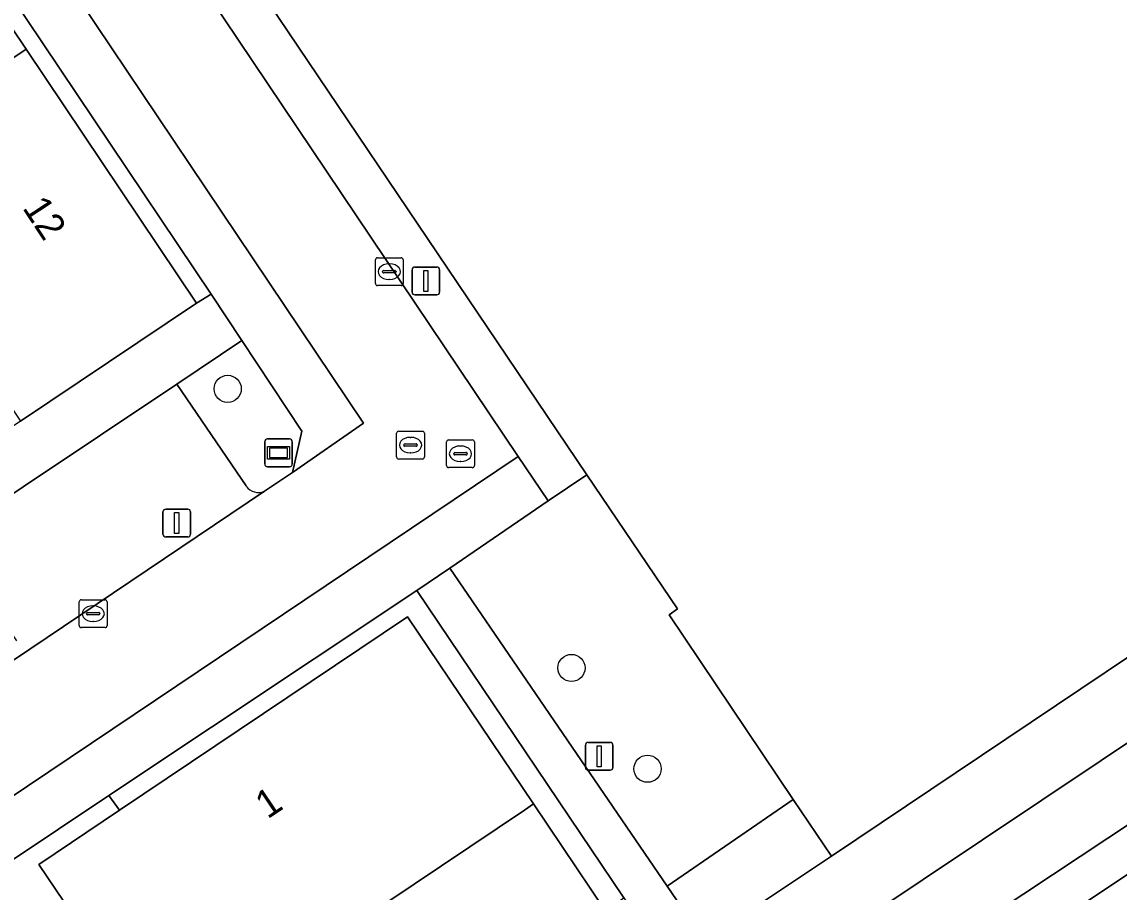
# Model space of a CAD drawing. Extents: x 158793 to 159888, y 384317 to 385256.
# Drawn here: x 159031.61 to 159071.07, y 384404.38 to 384435.7 of the extents above; entities that cross this region are included whole.
import ezdxf

# ---------------------------------------------------------------- set-up
doc = ezdxf.new("R2010")
doc.units = 0
for name, color, linetype in [('IMGEO_Boom', 7, 'Continuous'), ('IMGEO_Erf', 7, 'Continuous'), ('IMGEO_Groenvoorziening', 7, 'Continuous'), ('IMGEO_Haag', 7, 'Continuous'), ('IMGEO_Kolk', 7, 'Continuous'), ('IMGEO_Lichtmast', 7, 'Continuous'), ('IMGEO_Pand', 7, 'Continuous'), ('IMGEO_Pand_nummerreeks', 7, 'Continuous'), ('IMGEO_Parkeervlak_open', 7, 'Continuous'), ('IMGEO_Rijbaan_lokaal_open', 7, 'Continuous'), ('IMGEO_Rioolput', 7, 'Continuous'), ('IMGEO_Straatnaambord', 7, 'Continuous'), ('IMGEO_Voetpad_open', 7, 'Continuous')]:
    doc.layers.add(name, color=color, linetype=linetype)

msp = doc.modelspace()

# ---------------------------------------------------------------- linework, layer by layer
at = {"layer": 'IMGEO_Boom'}
for centre in [(159039.012, 384422.494), (159051.375, 384412.45), (159054.113, 384408.822)]:
    msp.add_circle(centre, 0.489, dxfattribs=at)
at = {"layer": 'IMGEO_Erf'}
msp.add_lwpolyline([(159017.243, 384457.47), (159014.545, 384455.657), (159014.714, 384455.432), (159017.118, 384457.054), (159018.275, 384455.311), (159018.034, 384455.151), (159021.833, 384449.497), (159026.797, 384442.107), (159031.761, 384434.717), (159037.894, 384425.585), (159038.416, 384425.907)], close=True, dxfattribs=at)
msp.add_lwpolyline([(159008.089, 384373.482), (159037.444, 384393.409), (159035.008, 384397.022), (159036.987, 384398.356), (159039.423, 384394.743), (159052.402, 384403.591), (159052.592, 384403.721), (159050.013, 384407.554), (159049.681, 384407.331), (159040.765, 384401.346), (159039.812, 384402.752), (159035.814, 384400.048), (159032.22, 384405.379), (159035.124, 384407.332), (159034.741, 384407.855), (159023.857, 384400.592)], dxfattribs=at)
at = {"layer": 'IMGEO_Groenvoorziening'}
for points in [[(159030.087, 384451.818), (159009.399, 384482.514), (159008.108, 384481.658), (159049.456, 384420.063), (159050.534, 384418.464), (159051.932, 384419.406)], [(159051.932, 384419.406), (159050.534, 384418.464), (159047.004, 384416.043), (159054.822, 384404.59), (159059.355, 384407.712), (159054.885, 384414.367), (159055.19, 384414.572)], [(159045.812, 384415.243), (159034.741, 384407.855), (159035.124, 384407.332), (159045.478, 384414.294), (159050.013, 384407.554), (159052.592, 384403.721), (159053.265, 384404.176)], [(159085.591, 384403.844), (159088.285, 384406.655), (159088.988, 384410.579), (159086.89, 384414.156), (159086.383, 384415.021), (159066.174, 384401.548), (159067.046, 384400.928), (159072.003, 384397.401), (159077.008, 384397.046), (159082.487, 384400.74)], [(159060.724, 384405.674), (159059.355, 384407.712), (159054.822, 384404.59), (159056.16, 384402.63)]]:
    msp.add_lwpolyline(points, close=True, dxfattribs=at)
for points in [[(159102.887, 384430.077), (159102.544, 384430.611), (159057.591, 384400.534), (159058.489, 384399.218)], [(159059.645, 384399.014), (159103.716, 384428.245)], [(159040.331, 384418.81), (159041.344, 384419.489), (159041.673, 384420.97), (159039.519, 384424.235), (159037.184, 384422.669), (159039.68, 384418.999)]]:
    msp.add_lwpolyline(points, dxfattribs=at)
msp.add_arc((159040.116, 384419.284), 0.521, 213.2218, 294.3998, dxfattribs=at)
at = {"layer": 'IMGEO_Haag'}
msp.add_lwpolyline([(159045.812, 384415.243), (159034.741, 384407.855), (159035.124, 384407.332), (159045.478, 384414.294), (159050.013, 384407.554), (159052.592, 384403.721), (159053.265, 384404.176)], close=True, dxfattribs=at)
at = {"layer": 'IMGEO_Kolk'}
for p, q in [((159044.398, 384427.213), (159045.25, 384427.213)), ((159044.323, 384426.287), (159044.323, 384427.139)), ((159044.811, 384426.993), (159044.836, 384426.993)), ((159045.324, 384427.139), (159045.324, 384426.287)), ((159044.582, 384426.707), (159044.582, 384426.719)), ((159045.02, 384426.67), (159044.622, 384426.67)), ((159044.625, 384426.756), (159045.023, 384426.756)), ((159044.834, 384426.433), (159044.809, 384426.433)), ((159045.066, 384426.719), (159045.066, 384426.707)), ((159045.25, 384426.213), (159044.398, 384426.213)), ((159033.673, 384413.976), (159033.673, 384414.828)), ((159033.748, 384414.902), (159034.6, 384414.902)), ((159034.161, 384414.682), (159034.186, 384414.682)), ((159034.674, 384414.828), (159034.674, 384413.976)), ((159033.932, 384414.396), (159033.932, 384414.408)), ((159034.37, 384414.359), (159033.972, 384414.359)), ((159033.975, 384414.445), (159034.373, 384414.445)), ((159034.416, 384414.408), (159034.416, 384414.396)), ((159034.6, 384413.902), (159033.748, 384413.902)), ((159034.184, 384414.122), (159034.159, 384414.122))]:
    msp.add_line(p, q, dxfattribs=at)
for points in [[(159044.398, 384427.213), (159045.25, 384427.213)], [(159044.323, 384426.287), (159044.323, 384427.139)], [(159045.324, 384427.139), (159045.324, 384426.287)], [(159045.25, 384426.213), (159044.398, 384426.213)], [(159033.673, 384413.976), (159033.673, 384414.828)], [(159033.748, 384414.902), (159034.6, 384414.902)], [(159034.674, 384414.828), (159034.674, 384413.976)], [(159034.6, 384413.902), (159033.748, 384413.902)]]:
    msp.add_lwpolyline(points, dxfattribs=at)
for centre, radius, start, end in [((159044.4, 384427.137), 0.0765, 91.552, 178.448), ((159044.4, 384427.137), 0.0765, 91.552, 178.448), ((159045.248, 384427.137), 0.0765, 1.552, 88.448), ((159045.248, 384427.137), 0.0765, 1.552, 88.448), ((159044.622, 384426.716), 0.0403, 85.8775, 175.7526), ((159044.619, 384426.706), 0.0366, 178.938, 274.7102), ((159045.023, 384426.713), 0.043, 264.8664, 352.4533), ((159045.027, 384426.718), 0.0386, 1.7309, 96.639), ((159044.4, 384426.289), 0.0765, 181.552, 268.448), ((159044.4, 384426.289), 0.0765, 181.552, 268.448), ((159045.248, 384426.289), 0.0765, 271.552, 358.448), ((159045.248, 384426.289), 0.0765, 271.552, 358.448), ((159033.75, 384414.826), 0.0765, 91.552, 178.448), ((159033.75, 384414.826), 0.0765, 91.552, 178.448), ((159034.598, 384414.826), 0.0765, 1.552, 88.448), ((159034.598, 384414.826), 0.0765, 1.552, 88.448), ((159033.972, 384414.405), 0.0403, 85.8775, 175.7526), ((159033.969, 384414.395), 0.0366, 178.938, 274.7102), ((159034.373, 384414.402), 0.043, 264.8664, 352.4533), ((159034.377, 384414.407), 0.0386, 1.7309, 96.639), ((159033.75, 384413.978), 0.0765, 181.552, 268.448), ((159033.75, 384413.978), 0.0765, 181.552, 268.448), ((159034.598, 384413.978), 0.0765, 271.552, 358.448), ((159034.598, 384413.978), 0.0765, 271.552, 358.448)]:
    msp.add_arc(centre, radius, start, end, dxfattribs=at)
for centre, major_axis, ratio, start_param, end_param in [((159044.81, 384426.713), (-0.387, 0.002), 0.722429, 4.712389, 7.853982), ((159044.835, 384426.713), (-0.39, 0.002), 0.717154, 1.570796, 4.712389), ((159034.16, 384414.402), (-0.387, 0.002), 0.722429, 4.712389, 7.853982), ((159034.185, 384414.402), (-0.39, 0.002), 0.717154, 1.570796, 4.712389)]:
    msp.add_ellipse(centre, major_axis=major_axis, ratio=ratio, start_param=start_param, end_param=end_param, dxfattribs=at)
at = {"layer": 'IMGEO_Lichtmast'}
for p, q in [((159045.642, 384425.98), (159045.642, 384426.78)), ((159045.642, 384426.78), (159045.642, 384425.98)), ((159045.742, 384426.88), (159046.532, 384426.88)), ((159046.532, 384426.88), (159045.742, 384426.88)), ((159046.632, 384426.78), (159046.632, 384425.98)), ((159046.632, 384425.98), (159046.632, 384426.78)), ((159046.532, 384425.88), (159045.742, 384425.88)), ((159045.742, 384425.88), (159046.532, 384425.88)), ((159036.784, 384418.166), (159037.574, 384418.166)), ((159037.574, 384418.166), (159036.784, 384418.166)), ((159036.684, 384417.266), (159036.684, 384418.066)), ((159036.684, 384418.066), (159036.684, 384417.266)), ((159037.674, 384418.066), (159037.674, 384417.266)), ((159037.674, 384417.266), (159037.674, 384418.066)), ((159037.574, 384417.166), (159036.784, 384417.166)), ((159036.784, 384417.166), (159037.574, 384417.166)), ((159051.877, 384408.869), (159051.877, 384409.669)), ((159051.877, 384409.669), (159051.877, 384408.869)), ((159051.977, 384409.769), (159052.767, 384409.769)), ((159052.767, 384409.769), (159051.977, 384409.769)), ((159052.867, 384409.669), (159052.867, 384408.869)), ((159052.867, 384408.869), (159052.867, 384409.669)), ((159052.767, 384408.769), (159051.977, 384408.769)), ((159051.977, 384408.769), (159052.767, 384408.769))]:
    msp.add_line(p, q, dxfattribs=at)
for points in [[(159046.062, 384426.755), (159046.212, 384426.755), (159046.212, 384426.005), (159046.062, 384426.005), (159046.062, 384426.755)], [(159037.104, 384418.041), (159037.254, 384418.041), (159037.254, 384417.291), (159037.104, 384417.291), (159037.104, 384418.041)], [(159052.297, 384409.644), (159052.447, 384409.644), (159052.447, 384408.894), (159052.297, 384408.894), (159052.297, 384409.644)]]:
    msp.add_lwpolyline(points, dxfattribs=at)
for centre, start, end in [((159045.742, 384426.78), 90, 180), ((159045.742, 384426.78), 90, 180), ((159046.532, 384426.78), 0, 90), ((159046.532, 384426.78), 360, 90), ((159045.742, 384425.98), 180, 270), ((159045.742, 384425.98), 180, 270), ((159046.532, 384425.98), 270, 0), ((159046.532, 384425.98), 270, 0), ((159036.784, 384418.066), 90, 180), ((159036.784, 384418.066), 90, 180), ((159037.574, 384418.066), 0, 90), ((159037.574, 384418.066), 360, 90), ((159036.784, 384417.266), 180, 270), ((159036.784, 384417.266), 180, 270), ((159037.574, 384417.266), 270, 0), ((159037.574, 384417.266), 270, 0), ((159051.977, 384409.669), 90, 180), ((159051.977, 384409.669), 90, 180), ((159052.767, 384409.669), 0, 90), ((159052.767, 384409.669), 360, 90), ((159051.977, 384408.869), 180, 270), ((159051.977, 384408.869), 180, 270), ((159052.767, 384408.869), 270, 0), ((159052.767, 384408.869), 270, 0)]:
    msp.add_arc(centre, 0.1, start, end, dxfattribs=at)
at = {"layer": 'IMGEO_Pand'}
for points in [[(159051.335, 384501.662), (159042.827, 384514.395), (159022.135, 384500.517), (159018.834, 384498.302), (159013.348, 384494.623), (159005.008, 384489.029), (159005.108, 384488.881), (159005.874, 384487.744), (159007.154, 384485.844), (159008.052, 384484.512), (159009.399, 384482.514), (159030.087, 384451.818), (159051.932, 384419.406), (159055.19, 384414.572), (159054.885, 384414.367), (159059.355, 384407.712), (159060.724, 384405.674), (159093.935, 384427.981), (159094.071, 384427.778), (159099.728, 384431.577), (159096.595, 384436.272), (159093.851, 384440.4), (159092.757, 384439.671)], [(159020.461, 384437.851), (159022.701, 384434.522), (159021.49, 384433.707), (159024.216, 384429.649), (159031.761, 384434.717), (159026.797, 384442.107)], [(159031.761, 384434.717), (159024.216, 384429.649), (159028.062, 384423.922), (159029.275, 384424.736), (159031.56, 384421.332), (159037.894, 384425.585)], [(159049.681, 384407.331), (159050.013, 384407.554), (159045.478, 384414.294), (159035.124, 384407.332), (159032.22, 384405.379), (159035.814, 384400.048), (159039.812, 384402.752), (159040.765, 384401.346)]]:
    msp.add_lwpolyline(points, close=True, dxfattribs=at)
at = {"layer": 'IMGEO_Parkeervlak_open'}
for points in [[(159039.68, 384418.999), (159037.184, 384422.669), (159028.897, 384417.13), (159031.418, 384413.423)], [(159031.302, 384412.733), (159040.331, 384418.81)]]:
    msp.add_lwpolyline(points, dxfattribs=at)
msp.add_arc((159040.116, 384419.284), 0.521, 213.2218, 294.3998, dxfattribs=at)
at = {"layer": 'IMGEO_Rijbaan_lokaal_open'}
msp.add_lwpolyline([(158998.74, 384488.257), (158999.348, 384487.608), (159015.46, 384463.54), (159012.899, 384461.808), (159011.846, 384461.124), (159002.994, 384455.113), (159002.168, 384454.587), (158990.875, 384447.009), (158990.051, 384446.438), (158978.82, 384438.898), (158978.068, 384438.392), (158972.845, 384434.887), (158972.165, 384434.387), (158970.351, 384434.688), (158968.275, 384437.803), (158964.867, 384435.489), (158998.844, 384386.033), (159049.456, 384420.063), (159008.108, 384481.658)], dxfattribs=at)
msp.add_lwpolyline([(159017.774, 384460.19), (159043.895, 384421.261), (159041.344, 384419.489), (159040.331, 384418.81), (159031.302, 384412.733), (159030.507, 384412.198), (159019.222, 384404.615), (159018.471, 384404.103), (159007.355, 384396.638), (159006.62, 384396.109), (159001.248, 384392.51), (159000.579, 384392.073), (158998.84, 384392.408), (158996.748, 384395.467), (158995.635, 384397.2), (158990.453, 384404.922), (158984.192, 384414.211), (158983.393, 384415.396), (158979.027, 384421.873), (158974.75, 384428.194), (158974.445, 384428.713), (158973.327, 384430.334)], close=True, dxfattribs=at)
at = {"layer": 'IMGEO_Rioolput'}
for p, q in [((159045.087, 384420.044), (159045.087, 384420.896)), ((159045.162, 384420.97), (159046.014, 384420.97)), ((159046.088, 384420.896), (159046.088, 384420.044)), ((159045.346, 384420.464), (159045.346, 384420.476)), ((159045.389, 384420.513), (159045.787, 384420.513)), ((159045.575, 384420.75), (159045.6, 384420.75)), ((159045.83, 384420.476), (159045.83, 384420.464)), ((159046.883, 384419.733), (159046.883, 384420.585)), ((159046.958, 384420.659), (159047.81, 384420.659)), ((159047.884, 384420.585), (159047.884, 384419.733)), ((159045.784, 384420.427), (159045.386, 384420.427)), ((159045.598, 384420.19), (159045.573, 384420.19)), ((159047.142, 384420.153), (159047.142, 384420.165)), ((159047.58, 384420.116), (159047.182, 384420.116)), ((159047.185, 384420.202), (159047.583, 384420.202)), ((159047.371, 384420.439), (159047.396, 384420.439)), ((159047.626, 384420.165), (159047.626, 384420.153)), ((159046.014, 384419.97), (159045.162, 384419.97)), ((159047.394, 384419.879), (159047.369, 384419.879)), ((159047.81, 384419.659), (159046.958, 384419.659))]:
    msp.add_line(p, q, dxfattribs=at)
for points in [[(159045.087, 384420.044), (159045.087, 384420.896)], [(159045.162, 384420.97), (159046.014, 384420.97)], [(159046.088, 384420.896), (159046.088, 384420.044)], [(159046.883, 384419.733), (159046.883, 384420.585)], [(159046.958, 384420.659), (159047.81, 384420.659)], [(159047.884, 384420.585), (159047.884, 384419.733)], [(159046.014, 384419.97), (159045.162, 384419.97)], [(159047.81, 384419.659), (159046.958, 384419.659)]]:
    msp.add_lwpolyline(points, dxfattribs=at)
for centre, radius, start, end in [((159045.164, 384420.894), 0.0765, 91.552, 178.448), ((159045.164, 384420.894), 0.0765, 91.552, 178.448), ((159046.012, 384420.894), 0.0765, 1.552, 88.448), ((159046.012, 384420.894), 0.0765, 1.552, 88.448), ((159045.386, 384420.473), 0.0403, 85.8775, 175.7526), ((159045.383, 384420.463), 0.0366, 178.938, 274.7102), ((159045.787, 384420.47), 0.043, 264.8664, 352.4533), ((159045.791, 384420.475), 0.0386, 1.7309, 96.639), ((159046.96, 384420.583), 0.0765, 91.552, 178.448), ((159046.96, 384420.583), 0.0765, 91.552, 178.448), ((159047.808, 384420.583), 0.0765, 1.552, 88.448), ((159047.808, 384420.583), 0.0765, 1.552, 88.448), ((159047.182, 384420.162), 0.0403, 85.8775, 175.7526), ((159047.179, 384420.152), 0.0366, 178.938, 274.7102), ((159047.583, 384420.159), 0.043, 264.8664, 352.4533), ((159047.587, 384420.164), 0.0386, 1.7309, 96.639), ((159045.164, 384420.046), 0.0765, 181.552, 268.448), ((159045.164, 384420.046), 0.0765, 181.552, 268.448), ((159046.012, 384420.046), 0.0765, 271.552, 358.448), ((159046.012, 384420.046), 0.0765, 271.552, 358.448), ((159046.96, 384419.735), 0.0765, 181.552, 268.448), ((159046.96, 384419.735), 0.0765, 181.552, 268.448), ((159047.808, 384419.735), 0.0765, 271.552, 358.448), ((159047.808, 384419.735), 0.0765, 271.552, 358.448)]:
    msp.add_arc(centre, radius, start, end, dxfattribs=at)
for centre, major_axis, ratio, start_param, end_param in [((159045.574, 384420.47), (-0.387, 0.002), 0.722429, 4.712389, 7.853982), ((159045.599, 384420.47), (-0.39, 0.002), 0.717154, 1.570796, 4.712389), ((159047.37, 384420.159), (-0.387, 0.002), 0.722429, 4.712389, 7.853982), ((159047.395, 384420.159), (-0.39, 0.002), 0.717154, 1.570796, 4.712389)]:
    msp.add_ellipse(centre, major_axis=major_axis, ratio=ratio, start_param=start_param, end_param=end_param, dxfattribs=at)
at = {"layer": 'IMGEO_Straatnaambord'}
for p, q in [((159040.344, 384419.791), (159040.344, 384420.591)), ((159040.344, 384420.591), (159040.344, 384419.791)), ((159040.444, 384420.691), (159041.234, 384420.691)), ((159041.234, 384420.691), (159040.444, 384420.691)), ((159041.334, 384420.591), (159041.334, 384419.791)), ((159041.334, 384419.791), (159041.334, 384420.591)), ((159041.234, 384419.691), (159040.444, 384419.691)), ((159040.444, 384419.691), (159041.234, 384419.691))]:
    msp.add_line(p, q, dxfattribs=at)
for points in [[(159040.445, 384420.423), (159041.233, 384420.423), (159041.233, 384419.959), (159040.445, 384419.959), (159040.445, 384420.423)], [(159040.51, 384420.358), (159040.51, 384420.024), (159041.168, 384420.024), (159041.168, 384420.358), (159040.51, 384420.358)]]:
    msp.add_lwpolyline(points, dxfattribs=at)
for centre, start, end in [((159040.444, 384420.591), 90, 180), ((159040.444, 384420.591), 90, 180), ((159041.234, 384420.591), 0, 90), ((159041.234, 384420.591), 360, 90), ((159040.444, 384419.791), 180, 270), ((159040.444, 384419.791), 180, 270), ((159041.234, 384419.791), 270, 0), ((159041.234, 384419.791), 270, 0)]:
    msp.add_arc(centre, 0.1, start, end, dxfattribs=at)
at = {"layer": 'IMGEO_Voetpad_open'}
for points in [[(158998.792, 384445.072), (159006.179, 384450.036), (159014.545, 384455.657), (159017.243, 384457.47), (159038.416, 384425.907), (159039.519, 384424.235), (159041.673, 384420.97), (159041.344, 384419.489), (159043.895, 384421.261), (159017.774, 384460.19), (158973.327, 384430.334), (158974.445, 384428.713), (158977.814, 384430.976), (158989.37, 384438.742)], [(159102.544, 384430.611), (159101.26, 384432.607), (159099.857, 384431.664), (159099.728, 384431.577), (159094.071, 384427.778), (159093.935, 384427.981), (159060.724, 384405.674), (159056.16, 384402.63), (159057.591, 384400.534)], [(159027.324, 384416.052), (159028.897, 384417.13), (159037.184, 384422.669), (159039.519, 384424.235), (159038.416, 384425.907), (159037.894, 384425.585), (159031.56, 384421.332), (159027.382, 384418.521), (159022.802, 384415.447), (159018.276, 384412.406), (159013.749, 384409.366), (159009.223, 384406.325), (159004.696, 384403.284), (159000.17, 384400.243), (158995.635, 384397.2), (158996.748, 384395.467), (158998.881, 384396.923), (159003.428, 384399.997), (159004.996, 384401.058), (159015.3, 384407.899), (159016.904, 384409.024)]]:
    msp.add_lwpolyline(points, close=True, dxfattribs=at)
for points in [[(159103.716, 384428.245), (159059.645, 384399.014)], [(159060.396, 384397.696), (159066.174, 384401.548), (159086.383, 384415.021), (159091.541, 384418.46), (159104.049, 384426.693)], [(159023.857, 384400.592), (159034.741, 384407.855), (159045.812, 384415.243), (159047.004, 384416.043), (159050.534, 384418.464), (159049.456, 384420.063), (158998.844, 384386.033)], [(159058.489, 384399.218), (159057.591, 384400.534), (159056.16, 384402.63), (159054.822, 384404.59), (159047.004, 384416.043), (159045.812, 384415.243), (159053.265, 384404.176), (159053.493, 384403.838), (159055.164, 384401.357), (159058.753, 384396.027), (159059.312, 384395.198), (159060.723, 384396.135), (159060.322, 384396.825)]]:
    msp.add_lwpolyline(points, dxfattribs=at)

# ---------------------------------------------------------------- texts
at = {"layer": 'IMGEO_Pand_nummerreeks'}
for s, rotation, p in [('12', 303.3456, (159031.607, 384429.009)), ('1', 33.9879, (159040.446, 384406.993))]:
    msp.add_text(s, height=1, rotation=rotation, dxfattribs=at).set_placement(p)

doc.saveas('drawing.dxf')
